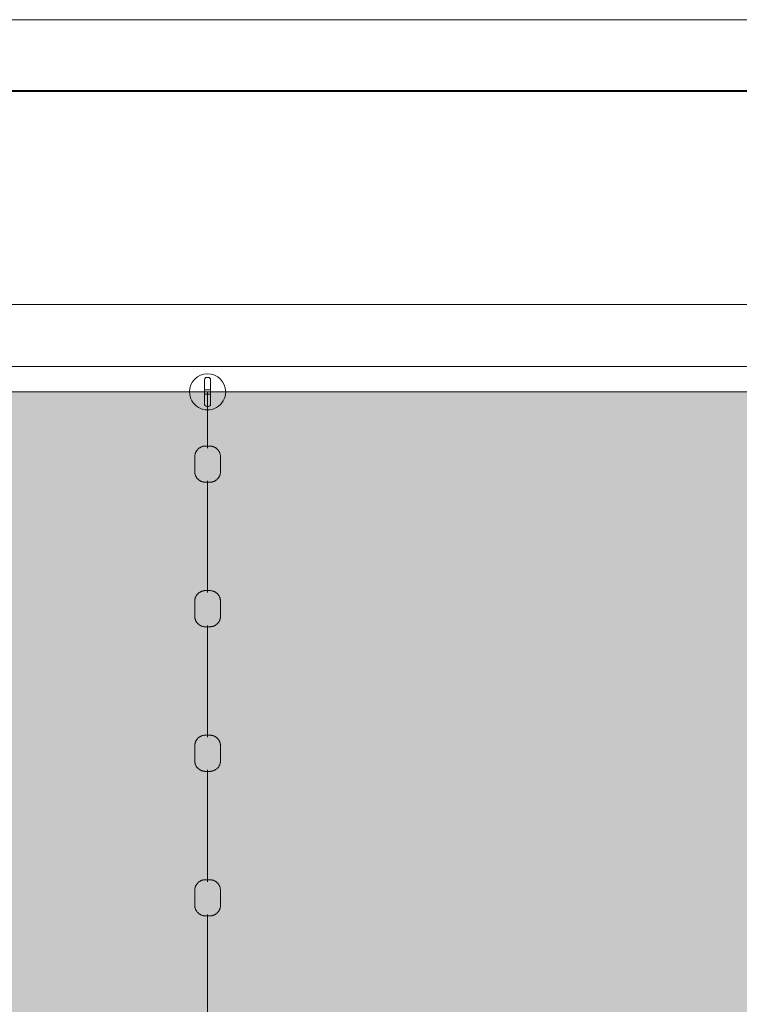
# Model space of a CAD drawing. Header units: millimetres. Extents: x 2016 to 102618, y -16590 to 68005.
# Tile 619 of 654: x 78740 to 79736, y 60473 to 61835. Entities that reach past the tile are written whole.
import ezdxf

# ---------------------------------------------------------------- set-up
doc = ezdxf.new("R2010")
doc.units = ezdxf.units.MM
for name, color, linetype, lineweight in [('A-DETL', 90, 'Continuous', 18), ('A-FLOR', 192, 'Continuous', 13), ('A-WALL', 113, 'Continuous', 13), ('Q-SPCQ', 91, 'Continuous', 13)]:
    doc.layers.add(name, color=color, linetype=linetype, lineweight=lineweight)
doc.layers.add('Water', color=131, linetype='Continuous')

# ---------------------------------------------------------------- blocks, each defined once
blk = doc.blocks.new('43_VCS_SE_goot_rooster_schuin - 28_VCS_RVS wand-gootrooster 25000mm-4108939-00 Begane grond')
at = {"layer": 'Q-SPCQ'}
for p, q in [((-10916.4, 147.1), (10914.3, 147.1)), ((10916.4, 145.8), (-10916.4, 145.8)), ((-10621.4, -148.8), (10620.1, -148.8))]:
    blk.add_line(p, q, dxfattribs=at)
blk = doc.blocks.new('89_VCS_SE_drijflijn - drijflijn-V276-00 Begane grond')
at = {"layer": 'Q-SPCQ'}
for p, q in [((-13032.8, 17.8), (-13053.3, 17.8)), ((-12832.8, 17.8), (-12853.3, 17.8)), ((-12632.8, 17.8), (-12653.3, 17.8)), ((-12432.8, 17.8), (-12453.3, 17.8)), ((-13163.1, -1.2), (-13163.1, 1.1)), ((-13160.1, 4.1), (-13143.1, 4.1)), ((-13146.1, 4.1), (-13146.1, -4.2)), ((-13143.1, 4.1), (-13126.1, 4.1)), ((-13143.1, 0), (-13065.4, 0)), ((-13140.1, -4.2), (-13140.1, 4.1)), ((-13123.1, 1.1), (-13123.1, -1.2)), ((-13020.1, 0), (-12865.4, 0)), ((-12820.1, 0), (-12665.4, 0)), ((-12620.1, 0), (-12465.4, 0)), ((-12420.1, 0), (-12265.4, 0)), ((-13143.1, -4.2), (-13160.1, -4.2)), ((-13126.1, -4.2), (-13143.1, -4.2)), ((-13053.3, -17.8), (-13032.8, -17.8)), ((-12853.3, -17.8), (-12832.8, -17.8)), ((-12653.3, -17.8), (-12632.8, -17.8)), ((-12453.3, -17.8), (-12432.8, -17.8))]:
    blk.add_line(p, q, dxfattribs=at)
at = {"layer": 'Q-SPCQ', "flags": 128}
for points in [[(-13068.1, 3), (-13068.1, 3.6), (-13068.1, 4.2), (-13068, 4.8), (-13067.9, 5.4), (-13067.8, 5.9), (-13067.7, 6.5), (-13067.5, 7.1), (-13067.4, 7.7), (-13067.2, 8.2), (-13067, 8.8), (-13066.7, 9.3), (-13066.4, 9.9), (-13066.2, 10.4), (-13065.9, 10.9), (-13065.5, 11.4), (-13065.2, 11.9), (-13064.8, 12.3), (-13064.4, 12.8), (-13064, 13.2), (-13063.6, 13.6), (-13063.2, 14.1), (-13062.7, 14.4), (-13062.3, 14.8), (-13061.8, 15.2), (-13061.3, 15.5), (-13060.8, 15.8), (-13060.3, 16.1), (-13059.7, 16.4), (-13059.2, 16.6), (-13058.7, 16.8), (-13058.1, 17), (-13057.5, 17.2), (-13057, 17.4), (-13056.4, 17.5), (-13055.8, 17.6), (-13055.2, 17.7), (-13054.6, 17.8), (-13054, 17.8), (-13053.4, 17.8), (-13053.3, 17.8)], [(-13032.8, 17.8), (-13032.2, 17.8), (-13031.6, 17.8), (-13031.1, 17.7), (-13030.5, 17.7), (-13029.9, 17.5), (-13029.3, 17.4), (-13028.8, 17.3), (-13028.2, 17.1), (-13027.6, 16.9), (-13027.1, 16.7), (-13026.6, 16.4), (-13026, 16.2), (-13025.5, 15.9), (-13025, 15.6), (-13024.5, 15.3), (-13024, 14.9), (-13023.6, 14.6), (-13023.1, 14.2), (-13022.7, 13.8), (-13022.3, 13.4), (-13021.9, 13), (-13021.5, 12.5), (-13021.1, 12.1), (-13020.8, 11.6), (-13020.5, 11.1), (-13020.1, 10.6), (-13019.9, 10.1), (-13019.6, 9.6), (-13019.3, 9), (-13019.1, 8.5), (-13018.9, 7.9), (-13018.7, 7.4), (-13018.6, 6.8), (-13018.5, 6.2), (-13018.3, 5.7), (-13018.3, 5.1), (-13018.2, 4.5), (-13018.1, 3.9), (-13018.1, 3.3), (-13018.1, 3.2)], [(-12868.1, 3), (-12868.1, 3.6), (-12868.1, 4.2), (-12868, 4.8), (-12867.9, 5.4), (-12867.8, 5.9), (-12867.7, 6.5), (-12867.5, 7.1), (-12867.4, 7.7), (-12867.2, 8.2), (-12867, 8.8), (-12866.7, 9.3), (-12866.4, 9.9), (-12866.2, 10.4), (-12865.9, 10.9), (-12865.5, 11.4), (-12865.2, 11.9), (-12864.8, 12.3), (-12864.4, 12.8), (-12864, 13.2), (-12863.6, 13.6), (-12863.2, 14.1), (-12862.7, 14.4), (-12862.3, 14.8), (-12861.8, 15.2), (-12861.3, 15.5), (-12860.8, 15.8), (-12860.3, 16.1), (-12859.7, 16.4), (-12859.2, 16.6), (-12858.7, 16.8), (-12858.1, 17), (-12857.5, 17.2), (-12857, 17.4), (-12856.4, 17.5), (-12855.8, 17.6), (-12855.2, 17.7), (-12854.6, 17.8), (-12854, 17.8), (-12853.4, 17.8), (-12853.3, 17.8)], [(-12832.8, 17.8), (-12832.2, 17.8), (-12831.6, 17.8), (-12831.1, 17.7), (-12830.5, 17.7), (-12829.9, 17.5), (-12829.3, 17.4), (-12828.8, 17.3), (-12828.2, 17.1), (-12827.6, 16.9), (-12827.1, 16.7), (-12826.6, 16.4), (-12826, 16.2), (-12825.5, 15.9), (-12825, 15.6), (-12824.5, 15.3), (-12824, 14.9), (-12823.6, 14.6), (-12823.1, 14.2), (-12822.7, 13.8), (-12822.3, 13.4), (-12821.9, 13), (-12821.5, 12.5), (-12821.1, 12.1), (-12820.8, 11.6), (-12820.5, 11.1), (-12820.1, 10.6), (-12819.9, 10.1), (-12819.6, 9.6), (-12819.3, 9), (-12819.1, 8.5), (-12818.9, 7.9), (-12818.7, 7.4), (-12818.6, 6.8), (-12818.5, 6.2), (-12818.3, 5.7), (-12818.3, 5.1), (-12818.2, 4.5), (-12818.1, 3.9), (-12818.1, 3.3), (-12818.1, 3.2)], [(-12668.1, 3), (-12668.1, 3.6), (-12668.1, 4.2), (-12668, 4.8), (-12667.9, 5.4), (-12667.8, 5.9), (-12667.7, 6.5), (-12667.5, 7.1), (-12667.4, 7.7), (-12667.2, 8.2), (-12667, 8.8), (-12666.7, 9.3), (-12666.4, 9.9), (-12666.2, 10.4), (-12665.9, 10.9), (-12665.5, 11.4), (-12665.2, 11.9), (-12664.8, 12.3), (-12664.4, 12.8), (-12664, 13.2), (-12663.6, 13.6), (-12663.2, 14.1), (-12662.7, 14.4), (-12662.3, 14.8), (-12661.8, 15.2), (-12661.3, 15.5), (-12660.8, 15.8), (-12660.3, 16.1), (-12659.7, 16.4), (-12659.2, 16.6), (-12658.7, 16.8), (-12658.1, 17), (-12657.5, 17.2), (-12657, 17.4), (-12656.4, 17.5), (-12655.8, 17.6), (-12655.2, 17.7), (-12654.6, 17.8), (-12654, 17.8), (-12653.4, 17.8), (-12653.3, 17.8)], [(-12632.8, 17.8), (-12632.2, 17.8), (-12631.6, 17.8), (-12631.1, 17.7), (-12630.5, 17.7), (-12629.9, 17.5), (-12629.3, 17.4), (-12628.8, 17.3), (-12628.2, 17.1), (-12627.6, 16.9), (-12627.1, 16.7), (-12626.6, 16.4), (-12626, 16.2), (-12625.5, 15.9), (-12625, 15.6), (-12624.5, 15.3), (-12624, 14.9), (-12623.6, 14.6), (-12623.1, 14.2), (-12622.7, 13.8), (-12622.3, 13.4), (-12621.9, 13), (-12621.5, 12.5), (-12621.1, 12.1), (-12620.8, 11.6), (-12620.5, 11.1), (-12620.1, 10.6), (-12619.9, 10.1), (-12619.6, 9.6), (-12619.3, 9), (-12619.1, 8.5), (-12618.9, 7.9), (-12618.7, 7.4), (-12618.6, 6.8), (-12618.5, 6.2), (-12618.3, 5.7), (-12618.3, 5.1), (-12618.2, 4.5), (-12618.1, 3.9), (-12618.1, 3.3), (-12618.1, 3.2)], [(-12468.1, 3), (-12468.1, 3.6), (-12468.1, 4.2), (-12468, 4.8), (-12467.9, 5.4), (-12467.8, 5.9), (-12467.7, 6.5), (-12467.5, 7.1), (-12467.4, 7.7), (-12467.2, 8.2), (-12467, 8.8), (-12466.7, 9.3), (-12466.4, 9.9), (-12466.2, 10.4), (-12465.9, 10.9), (-12465.5, 11.4), (-12465.2, 11.9), (-12464.8, 12.3), (-12464.4, 12.8), (-12464, 13.2), (-12463.6, 13.6), (-12463.2, 14.1), (-12462.7, 14.4), (-12462.3, 14.8), (-12461.8, 15.2), (-12461.3, 15.5), (-12460.8, 15.8), (-12460.3, 16.1), (-12459.7, 16.4), (-12459.2, 16.6), (-12458.7, 16.8), (-12458.1, 17), (-12457.5, 17.2), (-12457, 17.4), (-12456.4, 17.5), (-12455.8, 17.6), (-12455.2, 17.7), (-12454.6, 17.8), (-12454, 17.8), (-12453.4, 17.8), (-12453.3, 17.8)], [(-12432.8, 17.8), (-12432.2, 17.8), (-12431.6, 17.8), (-12431.1, 17.7), (-12430.5, 17.7), (-12429.9, 17.5), (-12429.3, 17.4), (-12428.8, 17.3), (-12428.2, 17.1), (-12427.6, 16.9), (-12427.1, 16.7), (-12426.6, 16.4), (-12426, 16.2), (-12425.5, 15.9), (-12425, 15.6), (-12424.5, 15.3), (-12424, 14.9), (-12423.6, 14.6), (-12423.1, 14.2), (-12422.7, 13.8), (-12422.3, 13.4), (-12421.9, 13), (-12421.5, 12.5), (-12421.1, 12.1), (-12420.8, 11.6), (-12420.5, 11.1), (-12420.1, 10.6), (-12419.9, 10.1), (-12419.6, 9.6), (-12419.3, 9), (-12419.1, 8.5), (-12418.9, 7.9), (-12418.7, 7.4), (-12418.6, 6.8), (-12418.5, 6.2), (-12418.3, 5.7), (-12418.3, 5.1), (-12418.2, 4.5), (-12418.1, 3.9), (-12418.1, 3.3), (-12418.1, 3.2)], [(-13068.1, -3), (-13068.1, -3), (-13068.1, -3), (-13068.1, -3), (-13068.1, -3), (-13068.1, -2.9), (-13068.1, -2.9), (-13068.1, -2.9), (-13068.1, -2.8), (-13068.1, -2.8), (-13068.1, -2.8), (-13068.1, -2.7), (-13068.1, -2.7), (-13068.1, -2.6), (-13068.1, -2.5), (-13068.1, -2.5), (-13068.1, -2.4), (-13068.1, -2.3), (-13068.1, -2.3), (-13068.1, -2.2), (-13068.1, -2.1), (-13068.1, -2), (-13068.1, -1.9), (-13068.1, -1.8), (-13068.1, -1.7), (-13068.1, -1.6), (-13068.1, -1.5), (-13068.1, -1.4), (-13068.1, -1.3), (-13068.1, -1.2), (-13068.1, -1.1), (-13068.1, -1), (-13068.1, -0.9), (-13068.1, -0.7), (-13068.1, -0.6), (-13068.1, -0.5), (-13068.1, -0.4), (-13068.1, -0.3), (-13068.1, -0.2), (-13068.1, 0), (-13068.1, 0.1), (-13068.1, 0.2), (-13068.1, 0.3), (-13068.1, 0.4), (-13068.1, 0.6), (-13068.1, 0.7), (-13068.1, 0.8), (-13068.1, 0.9), (-13068.1, 1), (-13068.1, 1.1), (-13068.1, 1.2), (-13068.1, 1.4), (-13068.1, 1.5), (-13068.1, 1.6), (-13068.1, 1.7), (-13068.1, 1.8), (-13068.1, 1.9), (-13068.1, 2), (-13068.1, 2), (-13068.1, 2.1), (-13068.1, 2.2), (-13068.1, 2.3), (-13068.1, 2.4), (-13068.1, 2.4), (-13068.1, 2.5), (-13068.1, 2.6), (-13068.1, 2.6), (-13068.1, 2.7), (-13068.1, 2.7), (-13068.1, 2.8), (-13068.1, 2.8), (-13068.1, 2.9), (-13068.1, 2.9), (-13068.1, 2.9), (-13068.1, 3), (-13068.1, 3), (-13068.1, 3), (-13068.1, 3), (-13068.1, 3)], [(-13068.1, 3), (-13068.1, 3), (-13068.1, 3), (-13068.1, 3), (-13068.1, 3), (-13068.1, 2.9), (-13068.1, 2.9), (-13068.1, 2.9), (-13068.1, 2.8), (-13068.1, 2.8), (-13068.1, 2.8), (-13068.1, 2.7), (-13068.1, 2.7), (-13068.1, 2.6), (-13068.1, 2.5), (-13068.1, 2.5), (-13068.1, 2.4), (-13068.1, 2.3), (-13068.1, 2.3), (-13068.1, 2.2), (-13068.1, 2.1), (-13068.1, 2), (-13068.1, 1.9), (-13068.1, 1.8), (-13068.1, 1.7), (-13068.1, 1.6), (-13068.1, 1.5), (-13068.1, 1.4), (-13068.1, 1.3), (-13068.1, 1.2), (-13068.1, 1.1), (-13068.1, 1), (-13068.1, 0.9), (-13068.1, 0.7), (-13068.1, 0.6), (-13068.1, 0.5), (-13068.1, 0.4), (-13068.1, 0.3), (-13068.1, 0.2), (-13068.1, 0), (-13068.1, -0.1), (-13068.1, -0.2), (-13068.1, -0.3), (-13068.1, -0.4), (-13068.1, -0.6), (-13068.1, -0.7), (-13068.1, -0.8), (-13068.1, -0.9), (-13068.1, -1), (-13068.1, -1.1), (-13068.1, -1.2), (-13068.1, -1.4), (-13068.1, -1.5), (-13068.1, -1.6), (-13068.1, -1.7), (-13068.1, -1.8), (-13068.1, -1.9), (-13068.1, -2), (-13068.1, -2), (-13068.1, -2.1), (-13068.1, -2.2), (-13068.1, -2.3), (-13068.1, -2.4), (-13068.1, -2.4), (-13068.1, -2.5), (-13068.1, -2.6), (-13068.1, -2.6), (-13068.1, -2.7), (-13068.1, -2.7), (-13068.1, -2.8), (-13068.1, -2.8), (-13068.1, -2.9), (-13068.1, -2.9), (-13068.1, -2.9), (-13068.1, -3), (-13068.1, -3), (-13068.1, -3), (-13068.1, -3), (-13068.1, -3)], [(-13018.1, 3.2), (-13018.1, 3.2), (-13018.1, 3.1), (-13018.1, 3.1), (-13018.1, 3.1), (-13018.1, 3.1), (-13018.1, 3.1), (-13018.1, 3), (-13018.1, 3), (-13018.1, 3), (-13018.1, 2.9), (-13018.1, 2.9), (-13018.1, 2.8), (-13018.1, 2.7), (-13018.1, 2.7), (-13018.1, 2.6), (-13018.1, 2.5), (-13018.1, 2.5), (-13018.1, 2.4), (-13018.1, 2.3), (-13018.1, 2.2), (-13018.1, 2.1), (-13018.1, 2), (-13018.1, 1.9), (-13018.1, 1.8), (-13018.1, 1.7), (-13018.1, 1.6), (-13018.1, 1.5), (-13018.1, 1.4), (-13018.1, 1.3), (-13018.1, 1.1), (-13018.1, 1), (-13018.1, 0.9), (-13018.1, 0.8), (-13018.1, 0.7), (-13018.1, 0.5), (-13018.1, 0.4), (-13018.1, 0.3), (-13018.1, 0.2), (-13018.1, 0), (-13018.1, -0.1), (-13018.1, -0.2), (-13018.1, -0.3), (-13018.1, -0.5), (-13018.1, -0.6), (-13018.1, -0.7), (-13018.1, -0.8), (-13018.1, -1), (-13018.1, -1.1), (-13018.1, -1.2), (-13018.1, -1.3), (-13018.1, -1.4), (-13018.1, -1.5), (-13018.1, -1.6), (-13018.1, -1.8), (-13018.1, -1.9), (-13018.1, -2), (-13018.1, -2.1), (-13018.1, -2.2), (-13018.1, -2.2), (-13018.1, -2.3), (-13018.1, -2.4), (-13018.1, -2.5), (-13018.1, -2.6), (-13018.1, -2.6), (-13018.1, -2.7), (-13018.1, -2.8), (-13018.1, -2.8), (-13018.1, -2.9), (-13018.1, -2.9), (-13018.1, -3), (-13018.1, -3), (-13018.1, -3.1), (-13018.1, -3.1), (-13018.1, -3.1), (-13018.1, -3.1), (-13018.1, -3.1), (-13018.1, -3.2), (-13018.1, -3.2)], [(-13018.1, -3.2), (-13018.1, -3.2), (-13018.1, -3.1), (-13018.1, -3.1), (-13018.1, -3.1), (-13018.1, -3.1), (-13018.1, -3.1), (-13018.1, -3), (-13018.1, -3), (-13018.1, -3), (-13018.1, -2.9), (-13018.1, -2.9), (-13018.1, -2.8), (-13018.1, -2.7), (-13018.1, -2.7), (-13018.1, -2.6), (-13018.1, -2.5), (-13018.1, -2.5), (-13018.1, -2.4), (-13018.1, -2.3), (-13018.1, -2.2), (-13018.1, -2.1), (-13018.1, -2), (-13018.1, -1.9), (-13018.1, -1.8), (-13018.1, -1.7), (-13018.1, -1.6), (-13018.1, -1.5), (-13018.1, -1.4), (-13018.1, -1.3), (-13018.1, -1.1), (-13018.1, -1), (-13018.1, -0.9), (-13018.1, -0.8), (-13018.1, -0.7), (-13018.1, -0.5), (-13018.1, -0.4), (-13018.1, -0.3), (-13018.1, -0.2), (-13018.1, 0), (-13018.1, 0.1), (-13018.1, 0.2), (-13018.1, 0.3), (-13018.1, 0.5), (-13018.1, 0.6), (-13018.1, 0.7), (-13018.1, 0.8), (-13018.1, 1), (-13018.1, 1.1), (-13018.1, 1.2), (-13018.1, 1.3), (-13018.1, 1.4), (-13018.1, 1.5), (-13018.1, 1.6), (-13018.1, 1.8), (-13018.1, 1.9), (-13018.1, 2), (-13018.1, 2.1), (-13018.1, 2.2), (-13018.1, 2.2), (-13018.1, 2.3), (-13018.1, 2.4), (-13018.1, 2.5), (-13018.1, 2.6), (-13018.1, 2.6), (-13018.1, 2.7), (-13018.1, 2.8), (-13018.1, 2.8), (-13018.1, 2.9), (-13018.1, 2.9), (-13018.1, 3), (-13018.1, 3), (-13018.1, 3.1), (-13018.1, 3.1), (-13018.1, 3.1), (-13018.1, 3.1), (-13018.1, 3.1), (-13018.1, 3.2), (-13018.1, 3.2)], [(-12868.1, -3), (-12868.1, -3), (-12868.1, -3), (-12868.1, -3), (-12868.1, -3), (-12868.1, -2.9), (-12868.1, -2.9), (-12868.1, -2.9), (-12868.1, -2.8), (-12868.1, -2.8), (-12868.1, -2.8), (-12868.1, -2.7), (-12868.1, -2.7), (-12868.1, -2.6), (-12868.1, -2.5), (-12868.1, -2.5), (-12868.1, -2.4), (-12868.1, -2.3), (-12868.1, -2.3), (-12868.1, -2.2), (-12868.1, -2.1), (-12868.1, -2), (-12868.1, -1.9), (-12868.1, -1.8), (-12868.1, -1.7), (-12868.1, -1.6), (-12868.1, -1.5), (-12868.1, -1.4), (-12868.1, -1.3), (-12868.1, -1.2), (-12868.1, -1.1), (-12868.1, -1), (-12868.1, -0.9), (-12868.1, -0.7), (-12868.1, -0.6), (-12868.1, -0.5), (-12868.1, -0.4), (-12868.1, -0.3), (-12868.1, -0.2), (-12868.1, 0), (-12868.1, 0.1), (-12868.1, 0.2), (-12868.1, 0.3), (-12868.1, 0.4), (-12868.1, 0.6), (-12868.1, 0.7), (-12868.1, 0.8), (-12868.1, 0.9), (-12868.1, 1), (-12868.1, 1.1), (-12868.1, 1.2), (-12868.1, 1.4), (-12868.1, 1.5), (-12868.1, 1.6), (-12868.1, 1.7), (-12868.1, 1.8), (-12868.1, 1.9), (-12868.1, 2), (-12868.1, 2), (-12868.1, 2.1), (-12868.1, 2.2), (-12868.1, 2.3), (-12868.1, 2.4), (-12868.1, 2.4), (-12868.1, 2.5), (-12868.1, 2.6), (-12868.1, 2.6), (-12868.1, 2.7), (-12868.1, 2.7), (-12868.1, 2.8), (-12868.1, 2.8), (-12868.1, 2.9), (-12868.1, 2.9), (-12868.1, 2.9), (-12868.1, 3), (-12868.1, 3), (-12868.1, 3), (-12868.1, 3), (-12868.1, 3)], [(-12868.1, 3), (-12868.1, 3), (-12868.1, 3), (-12868.1, 3), (-12868.1, 3), (-12868.1, 2.9), (-12868.1, 2.9), (-12868.1, 2.9), (-12868.1, 2.8), (-12868.1, 2.8), (-12868.1, 2.8), (-12868.1, 2.7), (-12868.1, 2.7), (-12868.1, 2.6), (-12868.1, 2.5), (-12868.1, 2.5), (-12868.1, 2.4), (-12868.1, 2.3), (-12868.1, 2.3), (-12868.1, 2.2), (-12868.1, 2.1), (-12868.1, 2), (-12868.1, 1.9), (-12868.1, 1.8), (-12868.1, 1.7), (-12868.1, 1.6), (-12868.1, 1.5), (-12868.1, 1.4), (-12868.1, 1.3), (-12868.1, 1.2), (-12868.1, 1.1), (-12868.1, 1), (-12868.1, 0.9), (-12868.1, 0.7), (-12868.1, 0.6), (-12868.1, 0.5), (-12868.1, 0.4), (-12868.1, 0.3), (-12868.1, 0.2), (-12868.1, 0), (-12868.1, -0.1), (-12868.1, -0.2), (-12868.1, -0.3), (-12868.1, -0.4), (-12868.1, -0.6), (-12868.1, -0.7), (-12868.1, -0.8), (-12868.1, -0.9), (-12868.1, -1), (-12868.1, -1.1), (-12868.1, -1.2), (-12868.1, -1.4), (-12868.1, -1.5), (-12868.1, -1.6), (-12868.1, -1.7), (-12868.1, -1.8), (-12868.1, -1.9), (-12868.1, -2), (-12868.1, -2), (-12868.1, -2.1), (-12868.1, -2.2), (-12868.1, -2.3), (-12868.1, -2.4), (-12868.1, -2.4), (-12868.1, -2.5), (-12868.1, -2.6), (-12868.1, -2.6), (-12868.1, -2.7), (-12868.1, -2.7), (-12868.1, -2.8), (-12868.1, -2.8), (-12868.1, -2.9), (-12868.1, -2.9), (-12868.1, -2.9), (-12868.1, -3), (-12868.1, -3), (-12868.1, -3), (-12868.1, -3), (-12868.1, -3)], [(-12818.1, 3.2), (-12818.1, 3.2), (-12818.1, 3.1), (-12818.1, 3.1), (-12818.1, 3.1), (-12818.1, 3.1), (-12818.1, 3.1), (-12818.1, 3), (-12818.1, 3), (-12818.1, 3), (-12818.1, 2.9), (-12818.1, 2.9), (-12818.1, 2.8), (-12818.1, 2.7), (-12818.1, 2.7), (-12818.1, 2.6), (-12818.1, 2.5), (-12818.1, 2.5), (-12818.1, 2.4), (-12818.1, 2.3), (-12818.1, 2.2), (-12818.1, 2.1), (-12818.1, 2), (-12818.1, 1.9), (-12818.1, 1.8), (-12818.1, 1.7), (-12818.1, 1.6), (-12818.1, 1.5), (-12818.1, 1.4), (-12818.1, 1.3), (-12818.1, 1.1), (-12818.1, 1), (-12818.1, 0.9), (-12818.1, 0.8), (-12818.1, 0.7), (-12818.1, 0.5), (-12818.1, 0.4), (-12818.1, 0.3), (-12818.1, 0.2), (-12818.1, 0), (-12818.1, -0.1), (-12818.1, -0.2), (-12818.1, -0.3), (-12818.1, -0.5), (-12818.1, -0.6), (-12818.1, -0.7), (-12818.1, -0.8), (-12818.1, -1), (-12818.1, -1.1), (-12818.1, -1.2), (-12818.1, -1.3), (-12818.1, -1.4), (-12818.1, -1.5), (-12818.1, -1.6), (-12818.1, -1.8), (-12818.1, -1.9), (-12818.1, -2), (-12818.1, -2.1), (-12818.1, -2.2), (-12818.1, -2.2), (-12818.1, -2.3), (-12818.1, -2.4), (-12818.1, -2.5), (-12818.1, -2.6), (-12818.1, -2.6), (-12818.1, -2.7), (-12818.1, -2.8), (-12818.1, -2.8), (-12818.1, -2.9), (-12818.1, -2.9), (-12818.1, -3), (-12818.1, -3), (-12818.1, -3.1), (-12818.1, -3.1), (-12818.1, -3.1), (-12818.1, -3.1), (-12818.1, -3.1), (-12818.1, -3.2), (-12818.1, -3.2)], [(-12818.1, -3.2), (-12818.1, -3.2), (-12818.1, -3.1), (-12818.1, -3.1), (-12818.1, -3.1), (-12818.1, -3.1), (-12818.1, -3.1), (-12818.1, -3), (-12818.1, -3), (-12818.1, -3), (-12818.1, -2.9), (-12818.1, -2.9), (-12818.1, -2.8), (-12818.1, -2.7), (-12818.1, -2.7), (-12818.1, -2.6), (-12818.1, -2.5), (-12818.1, -2.5), (-12818.1, -2.4), (-12818.1, -2.3), (-12818.1, -2.2), (-12818.1, -2.1), (-12818.1, -2), (-12818.1, -1.9), (-12818.1, -1.8), (-12818.1, -1.7), (-12818.1, -1.6), (-12818.1, -1.5), (-12818.1, -1.4), (-12818.1, -1.3), (-12818.1, -1.1), (-12818.1, -1), (-12818.1, -0.9), (-12818.1, -0.8), (-12818.1, -0.7), (-12818.1, -0.5), (-12818.1, -0.4), (-12818.1, -0.3), (-12818.1, -0.2), (-12818.1, 0), (-12818.1, 0.1), (-12818.1, 0.2), (-12818.1, 0.3), (-12818.1, 0.5), (-12818.1, 0.6), (-12818.1, 0.7), (-12818.1, 0.8), (-12818.1, 1), (-12818.1, 1.1), (-12818.1, 1.2), (-12818.1, 1.3), (-12818.1, 1.4), (-12818.1, 1.5), (-12818.1, 1.6), (-12818.1, 1.8), (-12818.1, 1.9), (-12818.1, 2), (-12818.1, 2.1), (-12818.1, 2.2), (-12818.1, 2.2), (-12818.1, 2.3), (-12818.1, 2.4), (-12818.1, 2.5), (-12818.1, 2.6), (-12818.1, 2.6), (-12818.1, 2.7), (-12818.1, 2.8), (-12818.1, 2.8), (-12818.1, 2.9), (-12818.1, 2.9), (-12818.1, 3), (-12818.1, 3), (-12818.1, 3.1), (-12818.1, 3.1), (-12818.1, 3.1), (-12818.1, 3.1), (-12818.1, 3.1), (-12818.1, 3.2), (-12818.1, 3.2)], [(-12668.1, -3), (-12668.1, -3), (-12668.1, -3), (-12668.1, -3), (-12668.1, -3), (-12668.1, -2.9), (-12668.1, -2.9), (-12668.1, -2.9), (-12668.1, -2.8), (-12668.1, -2.8), (-12668.1, -2.8), (-12668.1, -2.7), (-12668.1, -2.7), (-12668.1, -2.6), (-12668.1, -2.5), (-12668.1, -2.5), (-12668.1, -2.4), (-12668.1, -2.3), (-12668.1, -2.3), (-12668.1, -2.2), (-12668.1, -2.1), (-12668.1, -2), (-12668.1, -1.9), (-12668.1, -1.8), (-12668.1, -1.7), (-12668.1, -1.6), (-12668.1, -1.5), (-12668.1, -1.4), (-12668.1, -1.3), (-12668.1, -1.2), (-12668.1, -1.1), (-12668.1, -1), (-12668.1, -0.9), (-12668.1, -0.7), (-12668.1, -0.6), (-12668.1, -0.5), (-12668.1, -0.4), (-12668.1, -0.3), (-12668.1, -0.2), (-12668.1, 0), (-12668.1, 0.1), (-12668.1, 0.2), (-12668.1, 0.3), (-12668.1, 0.4), (-12668.1, 0.6), (-12668.1, 0.7), (-12668.1, 0.8), (-12668.1, 0.9), (-12668.1, 1), (-12668.1, 1.1), (-12668.1, 1.2), (-12668.1, 1.4), (-12668.1, 1.5), (-12668.1, 1.6), (-12668.1, 1.7), (-12668.1, 1.8), (-12668.1, 1.9), (-12668.1, 2), (-12668.1, 2), (-12668.1, 2.1), (-12668.1, 2.2), (-12668.1, 2.3), (-12668.1, 2.4), (-12668.1, 2.4), (-12668.1, 2.5), (-12668.1, 2.6), (-12668.1, 2.6), (-12668.1, 2.7), (-12668.1, 2.7), (-12668.1, 2.8), (-12668.1, 2.8), (-12668.1, 2.9), (-12668.1, 2.9), (-12668.1, 2.9), (-12668.1, 3), (-12668.1, 3), (-12668.1, 3), (-12668.1, 3), (-12668.1, 3)], [(-12668.1, 3), (-12668.1, 3), (-12668.1, 3), (-12668.1, 3), (-12668.1, 3), (-12668.1, 2.9), (-12668.1, 2.9), (-12668.1, 2.9), (-12668.1, 2.8), (-12668.1, 2.8), (-12668.1, 2.8), (-12668.1, 2.7), (-12668.1, 2.7), (-12668.1, 2.6), (-12668.1, 2.5), (-12668.1, 2.5), (-12668.1, 2.4), (-12668.1, 2.3), (-12668.1, 2.3), (-12668.1, 2.2), (-12668.1, 2.1), (-12668.1, 2), (-12668.1, 1.9), (-12668.1, 1.8), (-12668.1, 1.7), (-12668.1, 1.6), (-12668.1, 1.5), (-12668.1, 1.4), (-12668.1, 1.3), (-12668.1, 1.2), (-12668.1, 1.1), (-12668.1, 1), (-12668.1, 0.9), (-12668.1, 0.7), (-12668.1, 0.6), (-12668.1, 0.5), (-12668.1, 0.4), (-12668.1, 0.3), (-12668.1, 0.2), (-12668.1, 0), (-12668.1, -0.1), (-12668.1, -0.2), (-12668.1, -0.3), (-12668.1, -0.4), (-12668.1, -0.6), (-12668.1, -0.7), (-12668.1, -0.8), (-12668.1, -0.9), (-12668.1, -1), (-12668.1, -1.1), (-12668.1, -1.2), (-12668.1, -1.4), (-12668.1, -1.5), (-12668.1, -1.6), (-12668.1, -1.7), (-12668.1, -1.8), (-12668.1, -1.9), (-12668.1, -2), (-12668.1, -2), (-12668.1, -2.1), (-12668.1, -2.2), (-12668.1, -2.3), (-12668.1, -2.4), (-12668.1, -2.4), (-12668.1, -2.5), (-12668.1, -2.6), (-12668.1, -2.6), (-12668.1, -2.7), (-12668.1, -2.7), (-12668.1, -2.8), (-12668.1, -2.8), (-12668.1, -2.9), (-12668.1, -2.9), (-12668.1, -2.9), (-12668.1, -3), (-12668.1, -3), (-12668.1, -3), (-12668.1, -3), (-12668.1, -3)], [(-12618.1, 3.2), (-12618.1, 3.2), (-12618.1, 3.1), (-12618.1, 3.1), (-12618.1, 3.1), (-12618.1, 3.1), (-12618.1, 3.1), (-12618.1, 3), (-12618.1, 3), (-12618.1, 3), (-12618.1, 2.9), (-12618.1, 2.9), (-12618.1, 2.8), (-12618.1, 2.7), (-12618.1, 2.7), (-12618.1, 2.6), (-12618.1, 2.5), (-12618.1, 2.5), (-12618.1, 2.4), (-12618.1, 2.3), (-12618.1, 2.2), (-12618.1, 2.1), (-12618.1, 2), (-12618.1, 1.9), (-12618.1, 1.8), (-12618.1, 1.7), (-12618.1, 1.6), (-12618.1, 1.5), (-12618.1, 1.4), (-12618.1, 1.3), (-12618.1, 1.1), (-12618.1, 1), (-12618.1, 0.9), (-12618.1, 0.8), (-12618.1, 0.7), (-12618.1, 0.5), (-12618.1, 0.4), (-12618.1, 0.3), (-12618.1, 0.2), (-12618.1, 0), (-12618.1, -0.1), (-12618.1, -0.2), (-12618.1, -0.3), (-12618.1, -0.5), (-12618.1, -0.6), (-12618.1, -0.7), (-12618.1, -0.8), (-12618.1, -1), (-12618.1, -1.1), (-12618.1, -1.2), (-12618.1, -1.3), (-12618.1, -1.4), (-12618.1, -1.5), (-12618.1, -1.6), (-12618.1, -1.8), (-12618.1, -1.9), (-12618.1, -2), (-12618.1, -2.1), (-12618.1, -2.2), (-12618.1, -2.2), (-12618.1, -2.3), (-12618.1, -2.4), (-12618.1, -2.5), (-12618.1, -2.6), (-12618.1, -2.6), (-12618.1, -2.7), (-12618.1, -2.8), (-12618.1, -2.8), (-12618.1, -2.9), (-12618.1, -2.9), (-12618.1, -3), (-12618.1, -3), (-12618.1, -3.1), (-12618.1, -3.1), (-12618.1, -3.1), (-12618.1, -3.1), (-12618.1, -3.1), (-12618.1, -3.2), (-12618.1, -3.2)], [(-12618.1, -3.2), (-12618.1, -3.2), (-12618.1, -3.1), (-12618.1, -3.1), (-12618.1, -3.1), (-12618.1, -3.1), (-12618.1, -3.1), (-12618.1, -3), (-12618.1, -3), (-12618.1, -3), (-12618.1, -2.9), (-12618.1, -2.9), (-12618.1, -2.8), (-12618.1, -2.7), (-12618.1, -2.7), (-12618.1, -2.6), (-12618.1, -2.5), (-12618.1, -2.5), (-12618.1, -2.4), (-12618.1, -2.3), (-12618.1, -2.2), (-12618.1, -2.1), (-12618.1, -2), (-12618.1, -1.9), (-12618.1, -1.8), (-12618.1, -1.7), (-12618.1, -1.6), (-12618.1, -1.5), (-12618.1, -1.4), (-12618.1, -1.3), (-12618.1, -1.1), (-12618.1, -1), (-12618.1, -0.9), (-12618.1, -0.8), (-12618.1, -0.7), (-12618.1, -0.5), (-12618.1, -0.4), (-12618.1, -0.3), (-12618.1, -0.2), (-12618.1, 0), (-12618.1, 0.1), (-12618.1, 0.2), (-12618.1, 0.3), (-12618.1, 0.5), (-12618.1, 0.6), (-12618.1, 0.7), (-12618.1, 0.8), (-12618.1, 1), (-12618.1, 1.1), (-12618.1, 1.2), (-12618.1, 1.3), (-12618.1, 1.4), (-12618.1, 1.5), (-12618.1, 1.6), (-12618.1, 1.8), (-12618.1, 1.9), (-12618.1, 2), (-12618.1, 2.1), (-12618.1, 2.2), (-12618.1, 2.2), (-12618.1, 2.3), (-12618.1, 2.4), (-12618.1, 2.5), (-12618.1, 2.6), (-12618.1, 2.6), (-12618.1, 2.7), (-12618.1, 2.8), (-12618.1, 2.8), (-12618.1, 2.9), (-12618.1, 2.9), (-12618.1, 3), (-12618.1, 3), (-12618.1, 3.1), (-12618.1, 3.1), (-12618.1, 3.1), (-12618.1, 3.1), (-12618.1, 3.1), (-12618.1, 3.2), (-12618.1, 3.2)], [(-12468.1, -3), (-12468.1, -3), (-12468.1, -3), (-12468.1, -3), (-12468.1, -3), (-12468.1, -2.9), (-12468.1, -2.9), (-12468.1, -2.9), (-12468.1, -2.8), (-12468.1, -2.8), (-12468.1, -2.8), (-12468.1, -2.7), (-12468.1, -2.7), (-12468.1, -2.6), (-12468.1, -2.5), (-12468.1, -2.5), (-12468.1, -2.4), (-12468.1, -2.3), (-12468.1, -2.3), (-12468.1, -2.2), (-12468.1, -2.1), (-12468.1, -2), (-12468.1, -1.9), (-12468.1, -1.8), (-12468.1, -1.7), (-12468.1, -1.6), (-12468.1, -1.5), (-12468.1, -1.4), (-12468.1, -1.3), (-12468.1, -1.2), (-12468.1, -1.1), (-12468.1, -1), (-12468.1, -0.9), (-12468.1, -0.7), (-12468.1, -0.6), (-12468.1, -0.5), (-12468.1, -0.4), (-12468.1, -0.3), (-12468.1, -0.2), (-12468.1, 0), (-12468.1, 0.1), (-12468.1, 0.2), (-12468.1, 0.3), (-12468.1, 0.4), (-12468.1, 0.6), (-12468.1, 0.7), (-12468.1, 0.8), (-12468.1, 0.9), (-12468.1, 1), (-12468.1, 1.1), (-12468.1, 1.2), (-12468.1, 1.4), (-12468.1, 1.5), (-12468.1, 1.6), (-12468.1, 1.7), (-12468.1, 1.8), (-12468.1, 1.9), (-12468.1, 2), (-12468.1, 2), (-12468.1, 2.1), (-12468.1, 2.2), (-12468.1, 2.3), (-12468.1, 2.4), (-12468.1, 2.4), (-12468.1, 2.5), (-12468.1, 2.6), (-12468.1, 2.6), (-12468.1, 2.7), (-12468.1, 2.7), (-12468.1, 2.8), (-12468.1, 2.8), (-12468.1, 2.9), (-12468.1, 2.9), (-12468.1, 2.9), (-12468.1, 3), (-12468.1, 3), (-12468.1, 3), (-12468.1, 3), (-12468.1, 3)], [(-12468.1, 3), (-12468.1, 3), (-12468.1, 3), (-12468.1, 3), (-12468.1, 3), (-12468.1, 2.9), (-12468.1, 2.9), (-12468.1, 2.9), (-12468.1, 2.8), (-12468.1, 2.8), (-12468.1, 2.8), (-12468.1, 2.7), (-12468.1, 2.7), (-12468.1, 2.6), (-12468.1, 2.5), (-12468.1, 2.5), (-12468.1, 2.4), (-12468.1, 2.3), (-12468.1, 2.3), (-12468.1, 2.2), (-12468.1, 2.1), (-12468.1, 2), (-12468.1, 1.9), (-12468.1, 1.8), (-12468.1, 1.7), (-12468.1, 1.6), (-12468.1, 1.5), (-12468.1, 1.4), (-12468.1, 1.3), (-12468.1, 1.2), (-12468.1, 1.1), (-12468.1, 1), (-12468.1, 0.9), (-12468.1, 0.7), (-12468.1, 0.6), (-12468.1, 0.5), (-12468.1, 0.4), (-12468.1, 0.3), (-12468.1, 0.2), (-12468.1, 0), (-12468.1, -0.1), (-12468.1, -0.2), (-12468.1, -0.3), (-12468.1, -0.4), (-12468.1, -0.6), (-12468.1, -0.7), (-12468.1, -0.8), (-12468.1, -0.9), (-12468.1, -1), (-12468.1, -1.1), (-12468.1, -1.2), (-12468.1, -1.4), (-12468.1, -1.5), (-12468.1, -1.6), (-12468.1, -1.7), (-12468.1, -1.8), (-12468.1, -1.9), (-12468.1, -2), (-12468.1, -2), (-12468.1, -2.1), (-12468.1, -2.2), (-12468.1, -2.3), (-12468.1, -2.4), (-12468.1, -2.4), (-12468.1, -2.5), (-12468.1, -2.6), (-12468.1, -2.6), (-12468.1, -2.7), (-12468.1, -2.7), (-12468.1, -2.8), (-12468.1, -2.8), (-12468.1, -2.9), (-12468.1, -2.9), (-12468.1, -2.9), (-12468.1, -3), (-12468.1, -3), (-12468.1, -3), (-12468.1, -3), (-12468.1, -3)], [(-12418.1, 3.2), (-12418.1, 3.2), (-12418.1, 3.1), (-12418.1, 3.1), (-12418.1, 3.1), (-12418.1, 3.1), (-12418.1, 3.1), (-12418.1, 3), (-12418.1, 3), (-12418.1, 3), (-12418.1, 2.9), (-12418.1, 2.9), (-12418.1, 2.8), (-12418.1, 2.7), (-12418.1, 2.7), (-12418.1, 2.6), (-12418.1, 2.5), (-12418.1, 2.5), (-12418.1, 2.4), (-12418.1, 2.3), (-12418.1, 2.2), (-12418.1, 2.1), (-12418.1, 2), (-12418.1, 1.9), (-12418.1, 1.8), (-12418.1, 1.7), (-12418.1, 1.6), (-12418.1, 1.5), (-12418.1, 1.4), (-12418.1, 1.3), (-12418.1, 1.1), (-12418.1, 1), (-12418.1, 0.9), (-12418.1, 0.8), (-12418.1, 0.7), (-12418.1, 0.5), (-12418.1, 0.4), (-12418.1, 0.3), (-12418.1, 0.2), (-12418.1, 0), (-12418.1, -0.1), (-12418.1, -0.2), (-12418.1, -0.3), (-12418.1, -0.5), (-12418.1, -0.6), (-12418.1, -0.7), (-12418.1, -0.8), (-12418.1, -1), (-12418.1, -1.1), (-12418.1, -1.2), (-12418.1, -1.3), (-12418.1, -1.4), (-12418.1, -1.5), (-12418.1, -1.6), (-12418.1, -1.8), (-12418.1, -1.9), (-12418.1, -2), (-12418.1, -2.1), (-12418.1, -2.2), (-12418.1, -2.2), (-12418.1, -2.3), (-12418.1, -2.4), (-12418.1, -2.5), (-12418.1, -2.6), (-12418.1, -2.6), (-12418.1, -2.7), (-12418.1, -2.8), (-12418.1, -2.8), (-12418.1, -2.9), (-12418.1, -2.9), (-12418.1, -3), (-12418.1, -3), (-12418.1, -3.1), (-12418.1, -3.1), (-12418.1, -3.1), (-12418.1, -3.1), (-12418.1, -3.1), (-12418.1, -3.2), (-12418.1, -3.2)], [(-12418.1, -3.2), (-12418.1, -3.2), (-12418.1, -3.1), (-12418.1, -3.1), (-12418.1, -3.1), (-12418.1, -3.1), (-12418.1, -3.1), (-12418.1, -3), (-12418.1, -3), (-12418.1, -3), (-12418.1, -2.9), (-12418.1, -2.9), (-12418.1, -2.8), (-12418.1, -2.7), (-12418.1, -2.7), (-12418.1, -2.6), (-12418.1, -2.5), (-12418.1, -2.5), (-12418.1, -2.4), (-12418.1, -2.3), (-12418.1, -2.2), (-12418.1, -2.1), (-12418.1, -2), (-12418.1, -1.9), (-12418.1, -1.8), (-12418.1, -1.7), (-12418.1, -1.6), (-12418.1, -1.5), (-12418.1, -1.4), (-12418.1, -1.3), (-12418.1, -1.1), (-12418.1, -1), (-12418.1, -0.9), (-12418.1, -0.8), (-12418.1, -0.7), (-12418.1, -0.5), (-12418.1, -0.4), (-12418.1, -0.3), (-12418.1, -0.2), (-12418.1, 0), (-12418.1, 0.1), (-12418.1, 0.2), (-12418.1, 0.3), (-12418.1, 0.5), (-12418.1, 0.6), (-12418.1, 0.7), (-12418.1, 0.8), (-12418.1, 1), (-12418.1, 1.1), (-12418.1, 1.2), (-12418.1, 1.3), (-12418.1, 1.4), (-12418.1, 1.5), (-12418.1, 1.6), (-12418.1, 1.8), (-12418.1, 1.9), (-12418.1, 2), (-12418.1, 2.1), (-12418.1, 2.2), (-12418.1, 2.2), (-12418.1, 2.3), (-12418.1, 2.4), (-12418.1, 2.5), (-12418.1, 2.6), (-12418.1, 2.6), (-12418.1, 2.7), (-12418.1, 2.8), (-12418.1, 2.8), (-12418.1, 2.9), (-12418.1, 2.9), (-12418.1, 3), (-12418.1, 3), (-12418.1, 3.1), (-12418.1, 3.1), (-12418.1, 3.1), (-12418.1, 3.1), (-12418.1, 3.1), (-12418.1, 3.2), (-12418.1, 3.2)], [(-13053.3, -17.8), (-13053.9, -17.8), (-13054.5, -17.8), (-13055.1, -17.7), (-13055.6, -17.7), (-13056.2, -17.5), (-13056.8, -17.4), (-13057.4, -17.3), (-13058, -17.1), (-13058.5, -16.9), (-13059.1, -16.7), (-13059.6, -16.4), (-13060.1, -16.2), (-13060.7, -15.9), (-13061.2, -15.6), (-13061.7, -15.2), (-13062.1, -14.9), (-13062.6, -14.5), (-13063.1, -14.2), (-13063.5, -13.8), (-13063.9, -13.3), (-13064.3, -12.9), (-13064.7, -12.5), (-13065.1, -12), (-13065.4, -11.5), (-13065.8, -11), (-13066.1, -10.5), (-13066.4, -10), (-13066.6, -9.5), (-13066.9, -8.9), (-13067.1, -8.4), (-13067.3, -7.8), (-13067.5, -7.3), (-13067.7, -6.7), (-13067.8, -6.1), (-13067.9, -5.5), (-13068, -4.9), (-13068.1, -4.3), (-13068.1, -3.8), (-13068.1, -3.2), (-13068.1, -3)], [(-13018.1, -3.2), (-13018.1, -3.7), (-13018.2, -4.3), (-13018.2, -4.9), (-13018.3, -5.5), (-13018.4, -6.1), (-13018.5, -6.6), (-13018.7, -7.2), (-13018.9, -7.8), (-13019.1, -8.3), (-13019.3, -8.9), (-13019.5, -9.4), (-13019.8, -9.9), (-13020.1, -10.5), (-13020.4, -11), (-13020.7, -11.4), (-13021, -11.9), (-13021.4, -12.4), (-13021.8, -12.8), (-13022.2, -13.3), (-13022.6, -13.7), (-13023, -14.1), (-13023.5, -14.5), (-13023.9, -14.8), (-13024.4, -15.2), (-13024.9, -15.5), (-13025.4, -15.8), (-13025.9, -16.1), (-13026.4, -16.4), (-13026.9, -16.6), (-13027.5, -16.8), (-13028, -17), (-13028.6, -17.2), (-13029.2, -17.4), (-13029.7, -17.5), (-13030.3, -17.6), (-13030.9, -17.7), (-13031.5, -17.8), (-13032.1, -17.8), (-13032.7, -17.8), (-13032.8, -17.8)], [(-12853.3, -17.8), (-12853.9, -17.8), (-12854.5, -17.8), (-12855.1, -17.7), (-12855.6, -17.7), (-12856.2, -17.5), (-12856.8, -17.4), (-12857.4, -17.3), (-12858, -17.1), (-12858.5, -16.9), (-12859.1, -16.7), (-12859.6, -16.4), (-12860.1, -16.2), (-12860.7, -15.9), (-12861.2, -15.6), (-12861.7, -15.2), (-12862.1, -14.9), (-12862.6, -14.5), (-12863.1, -14.2), (-12863.5, -13.8), (-12863.9, -13.3), (-12864.3, -12.9), (-12864.7, -12.5), (-12865.1, -12), (-12865.4, -11.5), (-12865.8, -11), (-12866.1, -10.5), (-12866.4, -10), (-12866.6, -9.5), (-12866.9, -8.9), (-12867.1, -8.4), (-12867.3, -7.8), (-12867.5, -7.3), (-12867.7, -6.7), (-12867.8, -6.1), (-12867.9, -5.5), (-12868, -4.9), (-12868.1, -4.3), (-12868.1, -3.8), (-12868.1, -3.2), (-12868.1, -3)], [(-12818.1, -3.2), (-12818.1, -3.7), (-12818.2, -4.3), (-12818.2, -4.9), (-12818.3, -5.5), (-12818.4, -6.1), (-12818.5, -6.6), (-12818.7, -7.2), (-12818.9, -7.8), (-12819.1, -8.3), (-12819.3, -8.9), (-12819.5, -9.4), (-12819.8, -9.9), (-12820.1, -10.5), (-12820.4, -11), (-12820.7, -11.4), (-12821, -11.9), (-12821.4, -12.4), (-12821.8, -12.8), (-12822.2, -13.3), (-12822.6, -13.7), (-12823, -14.1), (-12823.5, -14.5), (-12823.9, -14.8), (-12824.4, -15.2), (-12824.9, -15.5), (-12825.4, -15.8), (-12825.9, -16.1), (-12826.4, -16.4), (-12826.9, -16.6), (-12827.5, -16.8), (-12828, -17), (-12828.6, -17.2), (-12829.2, -17.4), (-12829.7, -17.5), (-12830.3, -17.6), (-12830.9, -17.7), (-12831.5, -17.8), (-12832.1, -17.8), (-12832.7, -17.8), (-12832.8, -17.8)], [(-12653.3, -17.8), (-12653.9, -17.8), (-12654.5, -17.8), (-12655.1, -17.7), (-12655.6, -17.7), (-12656.2, -17.5), (-12656.8, -17.4), (-12657.4, -17.3), (-12658, -17.1), (-12658.5, -16.9), (-12659.1, -16.7), (-12659.6, -16.4), (-12660.1, -16.2), (-12660.7, -15.9), (-12661.2, -15.6), (-12661.7, -15.2), (-12662.1, -14.9), (-12662.6, -14.5), (-12663.1, -14.2), (-12663.5, -13.8), (-12663.9, -13.3), (-12664.3, -12.9), (-12664.7, -12.5), (-12665.1, -12), (-12665.4, -11.5), (-12665.8, -11), (-12666.1, -10.5), (-12666.4, -10), (-12666.6, -9.5), (-12666.9, -8.9), (-12667.1, -8.4), (-12667.3, -7.8), (-12667.5, -7.3), (-12667.7, -6.7), (-12667.8, -6.1), (-12667.9, -5.5), (-12668, -4.9), (-12668.1, -4.3), (-12668.1, -3.8), (-12668.1, -3.2), (-12668.1, -3)], [(-12618.1, -3.2), (-12618.1, -3.7), (-12618.2, -4.3), (-12618.2, -4.9), (-12618.3, -5.5), (-12618.4, -6.1), (-12618.5, -6.6), (-12618.7, -7.2), (-12618.9, -7.8), (-12619.1, -8.3), (-12619.3, -8.9), (-12619.5, -9.4), (-12619.8, -9.9), (-12620.1, -10.5), (-12620.4, -11), (-12620.7, -11.4), (-12621, -11.9), (-12621.4, -12.4), (-12621.8, -12.8), (-12622.2, -13.3), (-12622.6, -13.7), (-12623, -14.1), (-12623.5, -14.5), (-12623.9, -14.8), (-12624.4, -15.2), (-12624.9, -15.5), (-12625.4, -15.8), (-12625.9, -16.1), (-12626.4, -16.4), (-12626.9, -16.6), (-12627.5, -16.8), (-12628, -17), (-12628.6, -17.2), (-12629.2, -17.4), (-12629.7, -17.5), (-12630.3, -17.6), (-12630.9, -17.7), (-12631.5, -17.8), (-12632.1, -17.8), (-12632.7, -17.8), (-12632.8, -17.8)], [(-12453.3, -17.8), (-12453.9, -17.8), (-12454.5, -17.8), (-12455.1, -17.7), (-12455.6, -17.7), (-12456.2, -17.5), (-12456.8, -17.4), (-12457.4, -17.3), (-12458, -17.1), (-12458.5, -16.9), (-12459.1, -16.7), (-12459.6, -16.4), (-12460.1, -16.2), (-12460.7, -15.9), (-12461.2, -15.6), (-12461.7, -15.2), (-12462.1, -14.9), (-12462.6, -14.5), (-12463.1, -14.2), (-12463.5, -13.8), (-12463.9, -13.3), (-12464.3, -12.9), (-12464.7, -12.5), (-12465.1, -12), (-12465.4, -11.5), (-12465.8, -11), (-12466.1, -10.5), (-12466.4, -10), (-12466.6, -9.5), (-12466.9, -8.9), (-12467.1, -8.4), (-12467.3, -7.8), (-12467.5, -7.3), (-12467.7, -6.7), (-12467.8, -6.1), (-12467.9, -5.5), (-12468, -4.9), (-12468.1, -4.3), (-12468.1, -3.8), (-12468.1, -3.2), (-12468.1, -3)], [(-12418.1, -3.2), (-12418.1, -3.7), (-12418.2, -4.3), (-12418.2, -4.9), (-12418.3, -5.5), (-12418.4, -6.1), (-12418.5, -6.6), (-12418.7, -7.2), (-12418.9, -7.8), (-12419.1, -8.3), (-12419.3, -8.9), (-12419.5, -9.4), (-12419.8, -9.9), (-12420.1, -10.5), (-12420.4, -11), (-12420.7, -11.4), (-12421, -11.9), (-12421.4, -12.4), (-12421.8, -12.8), (-12422.2, -13.3), (-12422.6, -13.7), (-12423, -14.1), (-12423.5, -14.5), (-12423.9, -14.8), (-12424.4, -15.2), (-12424.9, -15.5), (-12425.4, -15.8), (-12425.9, -16.1), (-12426.4, -16.4), (-12426.9, -16.6), (-12427.5, -16.8), (-12428, -17), (-12428.6, -17.2), (-12429.2, -17.4), (-12429.7, -17.5), (-12430.3, -17.6), (-12430.9, -17.7), (-12431.5, -17.8), (-12432.1, -17.8), (-12432.7, -17.8), (-12432.8, -17.8)]]:
    blk.add_lwpolyline(points, dxfattribs=at)
at = {"layer": 'Q-SPCQ'}
for centre, radius, start, end in [((-13143.1, 0), 25, 90, 270), ((-13143.1, 0), 25, 270, 90), ((-13160.1, 1.1), 3, 90, 180), ((-13160.1, 1.1), 3, 105, 180), ((-13126.1, 1.1), 3, 360, 90), ((-13126.1, 1.1), 3, 360, 75), ((-13160.1, -1.2), 3, 180, 270), ((-13160.1, -1.2), 3, 180, 255), ((-13126.1, -1.2), 3, 270, 360), ((-13126.1, -1.2), 3, 285, 360)]:
    blk.add_arc(centre, radius, start, end, dxfattribs=at)
blk = doc.blocks.new('Walls 12 - Walls 1-3087048-00 Begane grond')
at = {"layer": 'A-WALL'}
blk.add_line((68465, 61355), (89535, 61355), dxfattribs=at)

msp = doc.modelspace()

# ---------------------------------------------------------------- hatches: boundary and pattern name
at = {"layer": 'Water', "transparency": 33554509}
msp.add_hatch(color=256, dxfattribs=at).paths.add_polyline_path([(89500, 36300), (89500, 61320), (68500, 61320), (68500, 36300), (89155, 36300)], flags=0)

# ---------------------------------------------------------------- linework, layer by layer
at = {"layer": 'A-DETL', "lineweight": 13}
msp.add_line((89500, 61320), (68500, 61320), dxfattribs=at)
at = {"layer": 'A-FLOR'}
msp.add_line((90015, 61835), (67985, 61835), dxfattribs=at)

# ---------------------------------------------------------------- block references
at = {"layer": 'A-WALL'}
msp.add_blockref('Walls 12 - Walls 1-3087048-00 Begane grond', (0, 0), dxfattribs=at)
at = {"layer": 'Q-SPCQ'}
msp.add_blockref('43_VCS_SE_goot_rooster_schuin - 28_VCS_RVS wand-gootrooster 25000mm-4108939-00 Begane grond', (79000.9, 61589.8), dxfattribs=at)
at = {"layer": 'Q-SPCQ', "rotation": 269.9999999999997}
msp.add_blockref('89_VCS_SE_drijflijn - drijflijn-V276-00 Begane grond', (79000, 48176.9), dxfattribs=at)

doc.saveas('drawing.dxf')
